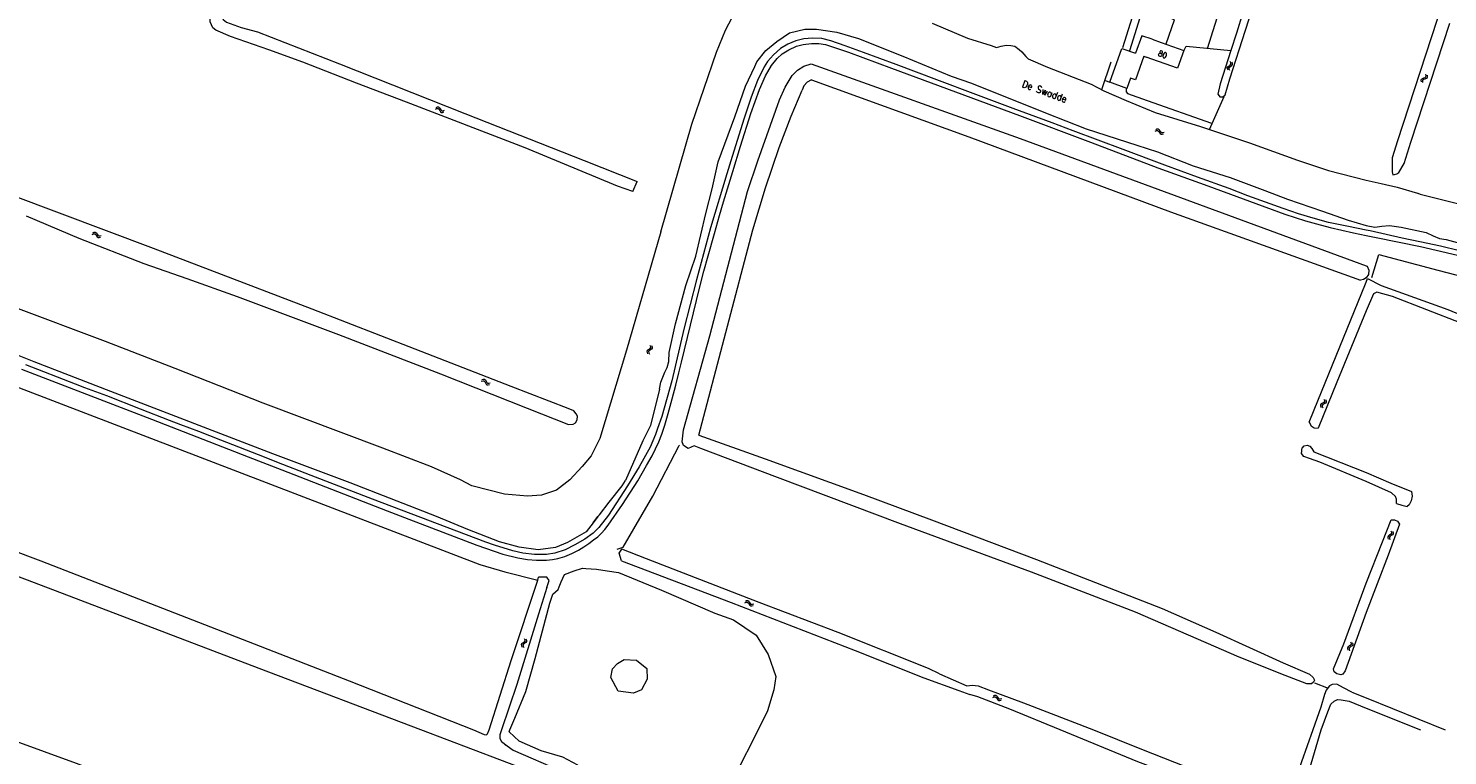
# Model space of a CAD drawing. Header units: metres. Extents: x 189705 to 199106, y 581686 to 588448.
# Tile 257 of 555: x 197618 to 198023, y 583993 to 584200. Entities that reach past the tile are written whole.
import ezdxf

# ---------------------------------------------------------------- set-up
doc = ezdxf.new("R2010")
doc.units = ezdxf.units.M
doc.layers.add('B-WA-OG-GBKN-G', color=7, linetype='Continuous', lineweight=18)
doc.styles.add('Style-STANDARD', font='STANDARD.shx')

msp = doc.modelspace()

# ---------------------------------------------------------------- linework, layer by layer
at = {"layer": 'B-WA-OG-GBKN-G'}
for p, q in [((197960.398, 584189.011), (197960.579, 584189.297)), ((197960.433, 584188.685), (197960.398, 584189.011)), ((197960.62, 584188.323), (197960.433, 584188.685)), ((197960.579, 584189.297), (197960.907, 584189.538)), ((197960.886, 584188.897), (197961.06, 584189.173)), ((197960.918, 584188.571), (197960.886, 584188.897)), ((197960.907, 584189.538), (197961.236, 584189.78)), ((197961.102, 584188.207), (197960.918, 584188.571)), ((197961.06, 584189.173), (197961.391, 584189.423)), ((197961.382, 584190.392), (197961.196, 584190.756)), ((197961.236, 584189.78), (197961.414, 584190.057)), ((197961.414, 584190.057), (197961.382, 584190.392)), ((197961.391, 584189.423), (197961.721, 584189.663)), ((197961.865, 584190.276), (197961.679, 584190.64)), ((197961.721, 584189.663), (197961.899, 584189.94)), ((197961.899, 584189.94), (197961.865, 584190.276)), ((198015.753, 584185.425), (198015.815, 584185.746)), ((198015.824, 584185.024), (198015.753, 584185.425)), ((198015.815, 584185.746), (198016.073, 584185.966)), ((198016.073, 584185.966), (198016.457, 584186.099)), ((198016.182, 584185.172), (198016.248, 584185.494)), ((198016.251, 584184.77), (198016.182, 584185.172)), ((198016.248, 584185.494), (198016.495, 584185.706)), ((198016.457, 584186.099), (198016.843, 584186.234)), ((198016.495, 584185.706), (198016.885, 584185.847)), ((198016.843, 584186.234), (198017.095, 584186.446)), ((198016.885, 584185.847), (198017.272, 584185.979)), ((198017.163, 584186.775), (198017.093, 584187.178)), ((198017.095, 584186.446), (198017.163, 584186.775)), ((198017.272, 584185.979), (198017.524, 584186.191)), ((198017.59, 584186.522), (198017.52, 584186.924)), ((198017.524, 584186.191), (198017.59, 584186.522)), ((197734.481, 584177.204), (197734.859, 584177.356)), ((197734.639, 584177.675), (197735.016, 584177.829)), ((197734.859, 584177.356), (197735.188, 584177.36)), ((197735.016, 584177.829), (197735.343, 584177.836)), ((197735.188, 584177.36), (197735.447, 584177.162)), ((197735.343, 584177.836), (197735.613, 584177.63)), ((197735.447, 584177.162), (197735.668, 584176.811)), ((197735.613, 584177.63), (197735.824, 584177.283)), ((197735.668, 584176.811), (197735.878, 584176.461)), ((197735.824, 584177.283), (197736.037, 584176.934)), ((197735.878, 584176.461), (197736.138, 584176.26)), ((197736.037, 584176.934), (197736.297, 584176.733)), ((197736.138, 584176.26), (197736.476, 584176.264)), ((197736.297, 584176.733), (197736.633, 584176.735)), ((197736.476, 584176.264), (197736.854, 584176.418)), ((197736.633, 584176.735), (197737.012, 584176.889)), ((197939.837, 584170.876), (197940.209, 584171.043)), ((197939.976, 584171.353), (197940.347, 584171.522)), ((197940.209, 584171.043), (197940.536, 584171.059)), ((197940.347, 584171.522), (197940.674, 584171.541)), ((197940.536, 584171.059), (197940.804, 584170.872)), ((197940.674, 584171.541), (197940.951, 584171.346)), ((197940.804, 584170.872), (197941.037, 584170.529)), ((197940.951, 584171.346), (197941.175, 584171.007)), ((197941.037, 584170.529), (197941.261, 584170.188)), ((197941.175, 584171.007), (197941.401, 584170.667)), ((197941.261, 584170.188), (197941.529, 584169.997)), ((197941.401, 584170.667), (197941.669, 584170.475)), ((197941.529, 584169.997), (197941.866, 584170.014)), ((197941.669, 584170.475), (197942.005, 584170.491)), ((197941.866, 584170.014), (197942.238, 584170.183)), ((197942.005, 584170.491), (197942.378, 584170.659)), ((197636.516, 584141.448), (197636.892, 584141.604)), ((197636.668, 584141.921), (197637.044, 584142.079)), ((197636.892, 584141.604), (197637.22, 584141.611)), ((197637.044, 584142.079), (197637.371, 584142.089)), ((197637.22, 584141.611), (197637.482, 584141.417)), ((197637.371, 584142.089), (197637.642, 584141.887)), ((197637.482, 584141.417), (197637.706, 584141.068)), ((197637.642, 584141.887), (197637.857, 584141.541)), ((197637.706, 584141.068), (197637.92, 584140.721)), ((197637.857, 584141.541), (197638.074, 584141.195)), ((197637.92, 584140.721), (197638.183, 584140.522)), ((197638.074, 584141.195), (197638.336, 584140.996)), ((197638.183, 584140.522), (197638.52, 584140.53)), ((197638.336, 584140.996), (197638.673, 584141.003)), ((197638.52, 584140.53), (197638.897, 584140.688)), ((197638.673, 584141.003), (197639.05, 584141.161)), ((197794.982, 584108.365), (197794.797, 584108.093)), ((197794.797, 584108.093), (197794.822, 584107.757)), ((197794.822, 584107.757), (197794.999, 584107.388)), ((197795.318, 584108.597), (197794.982, 584108.365)), ((197795.464, 584108.236), (197795.279, 584107.964)), ((197795.279, 584107.964), (197795.302, 584107.628)), ((197795.302, 584107.628), (197795.479, 584107.26)), ((197795.655, 584108.838), (197795.318, 584108.597)), ((197795.799, 584108.47), (197795.464, 584108.236)), ((197795.637, 584109.805), (197795.812, 584109.437)), ((197795.836, 584109.11), (197795.655, 584108.838)), ((197796.133, 584108.702), (197795.799, 584108.47)), ((197795.812, 584109.437), (197795.836, 584109.11)), ((197796.117, 584109.677), (197796.294, 584109.31)), ((197796.321, 584108.984), (197796.133, 584108.702)), ((197796.294, 584109.31), (197796.321, 584108.984)), ((197747.533, 584099.538), (197747.92, 584099.668)), ((197747.719, 584099.999), (197748.104, 584100.131)), ((197747.92, 584099.668), (197748.248, 584099.652)), ((197748.104, 584100.131), (197748.431, 584100.118)), ((197748.248, 584099.652), (197748.495, 584099.44)), ((197748.431, 584100.118), (197748.688, 584099.898)), ((197748.495, 584099.44), (197748.695, 584099.076)), ((197748.688, 584099.898), (197748.878, 584099.538)), ((197748.878, 584099.538), (197749.07, 584099.178)), ((197748.695, 584099.076), (197748.884, 584098.715)), ((197748.884, 584098.715), (197749.132, 584098.498)), ((197749.07, 584099.178), (197749.318, 584098.961)), ((197749.132, 584098.498), (197749.469, 584098.483)), ((197749.318, 584098.961), (197749.654, 584098.944)), ((197749.469, 584098.483), (197749.856, 584098.614)), ((197749.654, 584098.944), (197750.041, 584099.075)), ((197987.239, 584093.045), (197987.034, 584092.787)), ((197987.034, 584092.787), (197987.035, 584092.45)), ((197987.035, 584092.45), (197987.184, 584092.07)), ((197987.591, 584093.251), (197987.239, 584093.045)), ((197987.505, 584092.623), (197987.504, 584092.287)), ((197987.504, 584092.287), (197987.653, 584091.906)), ((197987.71, 584092.881), (197987.505, 584092.623)), ((197987.945, 584093.468), (197987.591, 584093.251)), ((197988.061, 584093.09), (197987.71, 584092.881)), ((197988.145, 584093.725), (197987.945, 584093.468)), ((197987.998, 584094.433), (197988.145, 584094.053)), ((197988.411, 584093.297), (197988.061, 584093.09)), ((197988.145, 584094.053), (197988.145, 584093.725)), ((197988.619, 584093.564), (197988.411, 584093.297)), ((197988.467, 584094.27), (197988.617, 584093.891)), ((197988.617, 584093.891), (197988.619, 584093.564)), ((198006.375, 584055.418), (198006.183, 584055.151)), ((198006.183, 584055.151), (198006.198, 584054.814)), ((198006.198, 584054.814), (198006.364, 584054.441)), ((198006.718, 584055.64), (198006.375, 584055.418)), ((198006.853, 584055.275), (198006.66, 584055.008)), ((198006.66, 584055.008), (198006.674, 584054.672)), ((198006.674, 584054.672), (198006.84, 584054.298)), ((198007.062, 584055.872), (198006.718, 584055.64)), ((198007.194, 584055.499), (198006.853, 584055.275)), ((198007.25, 584056.138), (198007.062, 584055.872)), ((198007.071, 584056.839), (198007.235, 584056.466)), ((198007.535, 584055.722), (198007.194, 584055.499)), ((198007.235, 584056.466), (198007.25, 584056.138)), ((198007.731, 584055.998), (198007.535, 584055.722)), ((198007.547, 584056.696), (198007.714, 584056.325)), ((198007.714, 584056.325), (198007.731, 584055.998)), ((197822.727, 584036.301), (197823.102, 584036.459)), ((197822.877, 584036.775), (197823.252, 584036.935)), ((197823.102, 584036.459), (197823.43, 584036.468)), ((197823.252, 584036.935), (197823.579, 584036.946)), ((197823.43, 584036.468), (197823.693, 584036.275)), ((197823.579, 584036.946), (197823.851, 584036.745)), ((197823.693, 584036.275), (197823.919, 584035.927)), ((197823.851, 584036.745), (197824.068, 584036.401)), ((197823.919, 584035.927), (197824.135, 584035.58)), ((197824.068, 584036.401), (197824.286, 584036.055)), ((197824.135, 584035.58), (197824.398, 584035.383)), ((197824.286, 584036.055), (197824.549, 584035.858)), ((197824.398, 584035.383), (197824.735, 584035.392)), ((197824.549, 584035.858), (197824.886, 584035.866)), ((197824.735, 584035.392), (197825.111, 584035.552)), ((197824.886, 584035.866), (197825.262, 584036.025)), ((197759.118, 584024.63), (197758.934, 584024.357)), ((197758.934, 584024.357), (197758.962, 584024.02)), ((197758.962, 584024.02), (197759.141, 584023.653)), ((197759.452, 584024.864), (197759.118, 584024.63)), ((197759.6, 584024.504), (197759.417, 584024.23)), ((197759.417, 584024.23), (197759.442, 584023.895)), ((197759.442, 584023.895), (197759.621, 584023.527)), ((197759.788, 584025.107), (197759.452, 584024.864)), ((197759.933, 584024.74), (197759.6, 584024.504)), ((197759.764, 584026.074), (197759.941, 584025.707)), ((197759.967, 584025.38), (197759.788, 584025.107)), ((197760.266, 584024.974), (197759.933, 584024.74)), ((197759.941, 584025.707), (197759.967, 584025.38)), ((197760.244, 584025.949), (197760.424, 584025.583)), ((197760.452, 584025.257), (197760.266, 584024.974)), ((197760.424, 584025.583), (197760.452, 584025.257)), ((197994.879, 584023.71), (197994.683, 584023.446)), ((197994.683, 584023.446), (197994.694, 584023.109)), ((197994.694, 584023.109), (197994.855, 584022.733)), ((197995.225, 584023.927), (197994.879, 584023.71)), ((197995.355, 584023.56), (197995.158, 584023.296)), ((197995.158, 584023.296), (197995.168, 584022.96)), ((197995.168, 584022.96), (197995.328, 584022.584)), ((197995.572, 584024.154), (197995.225, 584023.927)), ((197995.699, 584023.78), (197995.355, 584023.56)), ((197995.764, 584024.417), (197995.572, 584024.154)), ((197995.595, 584025.121), (197995.754, 584024.745)), ((197996.043, 584023.998), (197995.699, 584023.78)), ((197995.754, 584024.745), (197995.764, 584024.417)), ((197996.243, 584024.271), (197996.043, 584023.998)), ((197996.068, 584024.972), (197996.23, 584024.598)), ((197996.23, 584024.598), (197996.243, 584024.271)), ((197893.503, 584009.282), (197893.878, 584009.44)), ((197893.653, 584009.756), (197894.028, 584009.916)), ((197893.878, 584009.44), (197894.206, 584009.449)), ((197894.028, 584009.916), (197894.355, 584009.927)), ((197894.206, 584009.449), (197894.469, 584009.256)), ((197894.355, 584009.927), (197894.627, 584009.726)), ((197894.469, 584009.256), (197894.695, 584008.908)), ((197894.627, 584009.726), (197894.844, 584009.382)), ((197894.695, 584008.908), (197894.911, 584008.561)), ((197894.844, 584009.382), (197895.062, 584009.036)), ((197894.911, 584008.561), (197895.174, 584008.364)), ((197895.062, 584009.036), (197895.325, 584008.839)), ((197895.174, 584008.364), (197895.511, 584008.373)), ((197895.325, 584008.839), (197895.662, 584008.847)), ((197895.511, 584008.373), (197895.887, 584008.533)), ((197895.662, 584008.847), (197896.038, 584009.006))]:
    msp.add_line(p, q, dxfattribs=at)
at = {"layer": 'B-WA-OG-GBKN-G', "flags": 128}
for points in [[(197932.621, 584193.928), (197940.319, 584218.641), (197950.62, 584251.295), (197968.428, 584306.322), (197985.76, 584360.052), (197993.085, 584383.187), (197994.488, 584387.184), (197995.878, 584388.538), (197997.679, 584389.004), (198000, 584388.741)], [(198076.211, 584371.695), (198068.152, 584347.347), (198046.44, 584281.748), (198020.243, 584202.458), (198008.983, 584168.168), (198007.457, 584163.299), (198007.498, 584159.285), (198007.66, 584158.448), (198008.09, 584158.503), (198008.8, 584158.714), (198009.355, 584159.126), (198010.854, 584161.631), (198012.747, 584167.724), (198023.956, 584201.718)], [(197952.733, 584265.434), (197930.534, 584194.68)], [(197961.412, 584193.882), (197958.399, 584184.45), (197957.754, 584181.499), (197957.831, 584181.347), (197958.266, 584180.714), (197959.104, 584180.743), (197959.813, 584181.23), (197961.161, 584185.81), (197970.089, 584213.731), (197977.972, 584237.098), (197983.905, 584254.458), (197985.835, 584259.11)], [(197798.155, 584235.111), (197790.989, 584233.784), (197770.345, 584230.713), (197745.607, 584228.915), (197729.474, 584228.76), (197709.004, 584228.194), (197682.224, 584227.195), (197681.357, 584227.015), (197680.892, 584226.471), (197679.533, 584221.29), (197677.588, 584215.123), (197674.24, 584206.472), (197673.6, 584203.858), (197673.904, 584202.751), (197674.822, 584202.019), (197678.988, 584200.529), (197683.69, 584199.228), (197707.042, 584190.097), (197742.836, 584175.974), (197776.872, 584162.505), (197791.985, 584156.543)], [(197790.812, 584153.648), (197786.399, 584155.241), (197759.996, 584166.129), (197726.183, 584179.148), (197711.912, 584184.573), (197696.566, 584190.631), (197686.925, 584194.112), (197675.956, 584197.965), (197671.77, 584199.77), (197670.917, 584200.415), (197670.198, 584202.136), (197670.188, 584204.066), (197670.281, 584204.867), (197670.638, 584206.351), (197671.415, 584208.227), (197674.977, 584217.913)], [(197968.704, 584217.435), (197968.448, 584216.67), (197963.001, 584198.856), (197961.412, 584193.882)], [(197942.949, 584195.86), (197945.302, 584202.63), (197942.07, 584203.809), (197939.475, 584204.711), (197938.505, 584205.672), (197938.015, 584207.117), (197938.134, 584208.77), (197938.782, 584211.162), (197940.258, 584215.769)], [(197954.742, 584194.47), (197958.537, 584206.532)], [(197798.712, 584142.163), (197807.652, 584172.854), (197814.685, 584193.421), (197817.245, 584199.761), (197819.157, 584203.328)], [(197876.166, 584201.755), (197886.271, 584197.485), (197892.988, 584195.307), (197894.566, 584194.781), (197895.834, 584195.143), (197897.305, 584195.456), (197898.652, 584195.386), (197899.746, 584195.112), (197901.021, 584194.229), (197901.786, 584193.572), (197902.961, 584192.257), (197903.574, 584191.574), (197909.123, 584189.212), (197921.569, 584184.268), (197925.186, 584182.43), (197931.55, 584179.667), (197939.847, 584176.227), (197952.796, 584172.276), (197966.74, 584167.567), (197980.431, 584162.654), (197989.285, 584159.649), (198000, 584156.871)], [(197966.253, 584152.467), (197960.9, 584154.535), (197951.941, 584157.797), (197942.545, 584161.22), (197930.737, 584165.654), (197916.402, 584171.029), (197910.475, 584173.258), (197899.311, 584177.347), (197888.697, 584181.344), (197877.487, 584185.548), (197865.885, 584189.89), (197856.558, 584193.336), (197851.321, 584195.242), (197847.277, 584196.667), (197844.75, 584197.31), (197842.017, 584197.471), (197839.582, 584197.241), (197837.307, 584196.69), (197834.987, 584195.702), (197832.943, 584194.461), (197830.875, 584192.692), (197829.244, 584190.786), (197828.21, 584189.224), (197826.372, 584185.318), (197824.512, 584180.563), (197822.421, 584174.314), (197818.745, 584162.46), (197817.551, 584158.762), (197812.933, 584143.301), (197808.936, 584128.507), (197805.352, 584114.356), (197801.86, 584099.653), (197799.058, 584089.43), (197797.817, 584085.984), (197797.22, 584084.353), (197795.704, 584080.701), (197792.603, 584075.118), (197789.248, 584069.674), (197783.781, 584061.335), (197781.07, 584057.774), (197779.439, 584056.143), (197777.096, 584054.443), (197774.247, 584052.789), (197771.468, 584051.433), (197768.481, 584050.492), (197766.092, 584050.055), (197762.715, 584050.032), (197759.407, 584050.4), (197756.535, 584051.066), (197751.252, 584052.697)], [(197825.556, 584189.333), (197826.188, 584190.681), (197828.675, 584193.922), (197831.828, 584196.453), (197835.513, 584198.984), (197839.865, 584200.05), (197843.195, 584200.006), (197849.01, 584199.182)], [(197849.01, 584199.182), (197855.13, 584197.356), (197867.78, 584192.261), (197881.6, 584186.611), (197887.402, 584184.582), (197908.578, 584176.148), (197920.108, 584171.58), (197934.61, 584166.926), (197940.538, 584165.023), (197950.718, 584161.008), (197961.201, 584157.629), (197971.125, 584153.968), (197977.564, 584151.485), (197987.589, 584148.052), (197994.893, 584145.471), (198000, 584143.991)], [(197938.99, 584197.12), (197936.027, 584198.152), (197934.246, 584193.119)], [(197938.99, 584197.12), (197941.55, 584196.17), (197947.97, 584193.89), (197946.23, 584188.91), (197937.25, 584192.05)], [(197720.707, 584062.53), (197726.836, 584060.159), (197746.28, 584052.736), (197753.631, 584050.174), (197757.965, 584049.073), (197760.694, 584048.618), (197763.232, 584048.402), (197766.13, 584048.45), (197767.806, 584048.666), (197769.362, 584048.929), (197771.326, 584049.504), (197773.361, 584050.342), (197775.253, 584051.3), (197776.737, 584052.21), (197778.246, 584053.191), (197779.539, 584054.221), (197780.76, 584055.107), (197781.813, 584056.113), (197782.771, 584057.166), (197783.729, 584058.435), (197787.847, 584064.373), (197792.158, 584071.102), (197794.696, 584075.484), (197796.252, 584078.261), (197797.234, 584080.249), (197798.144, 584082.236), (197799.006, 584084.415), (197799.868, 584087.025), (197800.849, 584090.282), (197802.023, 584094.52), (197803.028, 584098.375), (197803.89, 584101.919), (197804.657, 584104.984), (197808.057, 584119.063), (197809.829, 584126.079), (197811.05, 584130.916), (197812.271, 584135.297), (197814.091, 584141.715), (197815.48, 584146.791), (197816.629, 584150.742), (197819.263, 584159.386), (197821.49, 584166.617), (197824.459, 584175.956), (197826.877, 584182.756), (197828.601, 584186.707), (197830.301, 584189.628), (197831.93, 584191.639), (197833.342, 584192.98), (197835.258, 584194.153), (197837.485, 584195.159)], [(197837.485, 584195.159), (197839.4, 584195.638), (197841.771, 584195.925), (197843.83, 584195.901), (197845.746, 584195.614), (197852.306, 584193.459), (197864.59, 584188.886), (197901.106, 584175.357), (197921.387, 584167.79), (197940.59, 584160.439), (197954.837, 584155.291), (197976.795, 584147.198), (197982.757, 584145.306), (197985.846, 584144.444), (197989.773, 584143.391), (197996.429, 584141.906), (198000, 584141.165)], [(197936.6, 584192.29), (197934.22, 584185.53), (197932.83, 584186.03), (197931.77, 584183.08), (197926.88, 584184.84), (197930.35, 584194.49), (197934.246, 584193.119)], [(197948.095, 584194.014), (197948.668, 584195.176), (197961.412, 584193.882)], [(197822.938, 584183.755), (197825.556, 584189.333)], [(197836.275, 584186.743), (197837.759, 584188.328), (197839.592, 584189.492), (197841.657, 584190.161)], [(197841.657, 584190.161), (197901.272, 584168.793), (198000, 584132.463)], [(197924.65, 584182.759), (197927.303, 584190.649)], [(197936.6, 584192.29), (197937.25, 584192.05)], [(197832.647, 584179.86), (197834.231, 584183.423), (197836.275, 584186.743)], [(197841.784, 584185.555), (197840.523, 584184.925), (197839.574, 584183.884), (197839.064, 584182.57)], [(197841.784, 584185.555), (197886.697, 584169.236), (197944.23, 584147.89), (197998.45, 584128.415)], [(197925.524, 584185.359), (197926.88, 584184.84)], [(197809.584, 584084.147), (197825.046, 584142.689), (197828.631, 584154.702), (197832.528, 584166.209), (197835.962, 584175.204), (197839.064, 584182.57)], [(197815.148, 584162.116), (197819.834, 584174.947), (197822.938, 584183.755)], [(197931.607, 584183.139), (197931.535, 584182.665), (197931.538, 584182.081), (197931.921, 584181.676), (197937.544, 584179.62), (197955.891, 584173.18)], [(197955.29, 584171.373), (197959.485, 584180.821)], [(197805.23, 584085.674), (197812.695, 584112.47), (197823.531, 584153.724), (197826.411, 584162.414), (197832.647, 584179.86)], [(197779.482, 584059.152), (197777.477, 584056.579), (197772.148, 584053.471), (197768.729, 584052.094), (197763.756, 584051.384), (197758.294, 584052.139), (197752.743, 584053.648), (197743.685, 584057.156), (197734.759, 584060.931), (197710.071, 584070.478), (197688.002, 584078.826), (197641.821, 584096.588), (197619.885, 584105.069), (197585.072, 584118.923), (197562.559, 584127.671), (197553.722, 584131.223), (197547.284, 584135.131), (197528.101, 584148.186), (197515.579, 584155.69), (197500.049, 584167.166)], [(197798.367, 584097.249), (197798.777, 584099.243), (197799.93, 584102.146), (197800.585, 584103.47), (197801.033, 584105.2), (197801.147, 584107.768), (197802.986, 584115.934), (197805.902, 584126.85), (197808.731, 584135.25), (197811.565, 584147.359), (197813.409, 584154.408), (197815.148, 584162.116)], [(197790.812, 584153.648), (197791.985, 584156.543)], [(198000, 584156.871), (198004.332, 584155.976), (198008.889, 584154.954), (198014.734, 584153.172)], [(198015.485, 584152.958), (198030.312, 584149.199), (198039.195, 584147.56), (198042.272, 584147.184), (198045.421, 584147.343), (198047.827, 584148.004), (198049.468, 584148.985), (198051.356, 584150.757), (198054.334, 584155.158), (198055.118, 584156.69)], [(197773.716, 584087.277), (197774.425, 584087.636), (197774.928, 584088.503), (197774.999, 584089.57), (197774.641, 584090.255), (197773.975, 584091.065), (197772.296, 584091.768), (197756.034, 584097.991), (197728.65, 584108.68), (197699.304, 584120.097), (197653.978, 584137.433), (197613.769, 584152.506)], [(198000, 584142.647), (197994.969, 584143.646), (197989.249, 584144.863), (197984.93, 584146.081), (197980.749, 584147.321), (197976.338, 584148.838), (197966.253, 584152.467)], [(198000, 584143.991), (198002.528, 584143.48), (198004.481, 584143.755), (198006.664, 584143.98), (198010.073, 584143.48), (198017.151, 584141.977), (198019.142, 584141.006), (198021.004, 584140.236), (198022.887, 584139.951), (198029.841, 584138.115), (198037.305, 584136.056), (198041.147, 584135.485), (198045.06, 584135.372), (198049.193, 584136.125), (198051.881, 584136.609), (198053.954, 584137.545), (198056.14, 584139.982), (198065.008, 584152.242)], [(198014.734, 584153.172), (198014.775, 584153.159), (198015.485, 584152.958)], [(197617.608, 584146.731), (197632.651, 584140.402), (197651.205, 584133.125), (197663.495, 584128.84), (197677.873, 584123.728), (197706.733, 584112.816), (197735.847, 584101.677), (197760.637, 584091.813)], [(197798.712, 584142.163), (197788.952, 584108.368), (197781.356, 584083.173), (197778.841, 584078.205), (197776.266, 584075.143), (197772.831, 584071.391), (197768.96, 584068.399), (197764.75, 584066.955), (197760.663, 584066.707), (197754.132, 584067.284), (197744.798, 584069.652), (197741.563, 584071.364), (197733.34, 584075.059), (197719.393, 584080.428), (197685.316, 584093.245), (197660.171, 584103.157), (197640.268, 584110.861), (197613.979, 584120.793)], [(198026.717, 584136.754), (198021.25, 584138.04), (198015.391, 584139.327), (198010.315, 584140.361), (198001.217, 584142.405), (198000, 584142.647)], [(198000, 584141.165), (198002.894, 584140.565), (198015.537, 584137.955), (198030.574, 584134.483)], [(198000, 584132.463), (198000.3, 584132.353)], [(198000.3, 584132.353), (198000.804, 584131.235), (198000.695, 584130.013), (198000, 584129.002)], [(198001.662, 584129.146), (198003.702, 584135.652), (198020.454, 584131.199), (198028.202, 584129.246), (198032.029, 584128.385), (198035.939, 584127.576), (198039.891, 584126.815), (198043.881, 584126.685), (198047.53, 584126.932), (198051.11, 584127.872), (198054.094, 584129.039), (198056.882, 584130.663), (198058.822, 584132.649), (198060.5, 584134.121), (198101.954, 584116.149), (198117.023, 584109.411), (198147.611, 584096.12), (198156.559, 584090.052)], [(197983.818, 584087.804), (197985.184, 584091.322), (197999.845, 584127.355), (198000, 584127.752)], [(198000, 584129.002), (197999.277, 584128.572), (197998.45, 584128.415)], [(198000, 584127.752), (198000.426, 584128.844)], [(198000.426, 584128.844), (198004.342, 584126.893), (198023.322, 584119.965), (198054.98, 584106.881), (198070.054, 584101.242), (198086.712, 584094.203), (198097.953, 584089.965), (198105.435, 584087.495), (198108.309, 584086.611), (198112.326, 584085.21), (198118.407, 584082.741), (198145.606, 584071.537), (198165.176, 584063.687), (198186.699, 584055.358), (198197.498, 584051.304), (198208.407, 584046.808), (198216.294, 584043.786), (198217.559, 584044.746)], [(197415.563, 584125.657), (197452.781, 584111.509), (197495.61, 584095.686), (197551.7, 584074.592), (197621.788, 584048.231), (197671.925, 584028.786), (197709.847, 584013.98), (197745.263, 584000)], [(198202.494, 584000), (198209.438, 584021.567), (198215.33, 584039.21), (198215.312, 584040.963), (198215, 584041.671), (198214.385, 584042.224), (198209.87, 584044.033), (198180.128, 584055.931), (198111.621, 584082.733), (198062.698, 584102.237), (198027.195, 584116.058), (198007.531, 584123.686), (198003.046, 584124.988), (198002.138, 584124.444), (198000, 584119.595)], [(197730.248, 584000), (197684.098, 584017.487), (197619.99, 584041.997), (197576.802, 584058.377), (197511.907, 584082.756), (197453.171, 584104.701), (197412.829, 584119.566)], [(197558.43, 584119.698), (197565.367, 584116.972), (197747.113, 584047.204), (197754.201, 584045.097), (197763.616, 584042.761)], [(198000, 584119.595), (197991.622, 584099.231), (197986.328, 584086.143)], [(197751.252, 584052.697), (197748.794, 584053.547), (197716.448, 584065.906), (197699.012, 584072.637), (197689.203, 584076.428), (197685.688, 584077.852), (197673.191, 584082.745), (197666.896, 584085.203), (197661.796, 584087.11), (197658.58, 584088.305), (197650.241, 584091.521), (197640.638, 584095.311), (197634.367, 584097.677), (197631.679, 584098.711), (197617.505, 584104.179)], [(197616.284, 584102.972), (197653.398, 584088.701), (197680.959, 584077.974), (197690.632, 584074.239), (197720.707, 584062.53)], [(197798.367, 584097.249), (197795.816, 584086.907), (197793.595, 584082.556), (197788.704, 584071.184)], [(197760.637, 584091.813), (197772.37, 584087.169), (197773.716, 584087.277)], [(197983.818, 584087.804), (197984.314, 584086.823), (197985.231, 584086.216), (197986.328, 584086.143)], [(197810.184, 584080.302), (197808.293, 584081.046), (197806.517, 584080.335), (197805.274, 584081.135), (197804.874, 584082.245), (197805.23, 584085.674)], [(197809.581, 584084.136), (197809.584, 584084.147)], [(197809.584, 584084.147), (197828.506, 584077.409), (197856.549, 584067.205), (197875.966, 584059.932), (197905.971, 584048.62), (197941.78, 584034.617), (197957.106, 584027.882), (197976.353, 584019.185), (197983.913, 584015.945), (197984.959, 584014.959), (197985.268, 584014.198)], [(197787.987, 584052.191), (197796.47, 584066.734), (197803.996, 584081.14)], [(197803.996, 584081.14), (197804.081, 584081.302)], [(197985.268, 584014.198), (197985.017, 584013.638), (197984.436, 584013.126), (197983.14, 584013.12), (197976.955, 584015.504), (197963.797, 584020.775), (197954.403, 584024.82), (197934.216, 584033.639), (197904.49, 584045.055), (197867.132, 584058.846), (197832.089, 584072.065), (197810.184, 584080.302)], [(198000, 584070.886), (197986.809, 584076.388), (197983.857, 584077.491), (197982.279, 584078.017), (197981.589, 584078.853), (197981.678, 584079.568)], [(197981.678, 584079.568), (197981.668, 584080.002), (197981.784, 584080.42)], [(197981.784, 584080.42), (197982.354, 584081.074), (197983.192, 584081.297), (197984.011, 584081.011), (197984.529, 584080.315)], [(197984.529, 584080.315), (197985.118, 584079.327), (198000, 584073.424)], [(197780.82, 584060.867), (197781.238, 584061.42), (197783.988, 584064.991), (197787.75, 584069.686), (197788.704, 584071.184)], [(198000, 584073.424), (198007.108, 584070.448), (198012.95, 584068.017)], [(198008.691, 584064.644), (198008.704, 584065.814), (198008.442, 584066.624), (198007.314, 584067.655), (198000, 584070.886)], [(198012.95, 584068.017), (198013.12, 584066.713), (198012.916, 584065.413), (198012.354, 584064.224)], [(198008.691, 584064.644), (198010.187, 584064.1), (198011.748, 584063.786)], [(198012.354, 584064.224), (198011.748, 584063.786)], [(197779.482, 584059.152), (197779.673, 584059.353), (197780.82, 584060.867)], [(197780.82, 584060.867), (197779.482, 584059.152)], [(198000, 584041.866), (198004.687, 584053.729), (198007.143, 584059.986)], [(198009.599, 584058.756), (198006.327, 584049.832), (198000, 584033.532)], [(198007.143, 584059.986), (198008.125, 584059.976), (198009.003, 584059.536), (198009.599, 584058.756)], [(197786.319, 584051.607), (197787.986, 584052.186)], [(197787.529, 584048.305), (197786.832, 584050.479), (197787.614, 584051.59)], [(197878.245, 584016.032), (197875.113, 584017.567), (197849.33, 584027.781), (197826.807, 584036.386), (197794.714, 584048.832), (197787.614, 584051.59)], [(197787.529, 584048.305), (197818.807, 584036.321), (197854.233, 584022.698), (197873.856, 584014.892)], [(197749.812, 584000), (197756.047, 584019.8), (197763.616, 584042.761)], [(197763.616, 584042.761), (197763.892, 584043.597)], [(197763.616, 584042.761), (197763.731, 584042.732)], [(197766.245, 584040.614), (197766.902, 584042.622), (197766.245, 584043.552), (197763.892, 584043.597)], [(197769.757, 584040.834), (197770.307, 584042.309), (197771.297, 584044.353)], [(197771.297, 584044.353), (197774.037, 584045.425), (197776.406, 584046.127), (197777.389, 584046.073)], [(197777.389, 584046.073), (197780.399, 584045.908), (197783.458, 584045.44)], [(197783.458, 584045.44), (197786.718, 584044.942), (197798.961, 584039.896), (197814.188, 584033.314), (197819.453, 584031.383), (197825.948, 584027.083), (197829.414, 584021.51), (197831.564, 584015.235), (197830.994, 584011.417), (197829.239, 584005.45), (197826.488, 584000)], [(197766.245, 584040.614), (197763.854, 584033.026), (197757.682, 584012.998), (197753.293, 584000)], [(197755.662, 584000), (197757.055, 584003.387), (197760.214, 584010.935), (197762.935, 584020.413), (197767.06, 584036.21), (197767.981, 584038.711), (197769.473, 584040.072), (197769.757, 584040.834)], [(198000, 584033.532), (197994.018, 584016.859), (197993.337, 584015.94), (197992.856, 584015.735), (197991.66, 584016.009), (197990.921, 584016.538), (197990.688, 584017.477), (197993.623, 584024.557), (198000, 584041.866)], [(197788.311, 584020.102), (197791.829, 584019.895), (197794.726, 584017.515), (197794.83, 584014.514), (197793.278, 584011.41), (197791.001, 584010.479), (197786.552, 584011.1), (197784.483, 584014.928), (197785, 584017.411), (197786.345, 584018.963), (197788.311, 584020.102)], [(197873.856, 584014.892), (197883.824, 584011.235)], [(197878.245, 584016.032), (197886.035, 584012.563)], [(197883.824, 584011.235), (197886.911, 584010.103)], [(197886.035, 584012.563), (197887.634, 584012.724), (197889.286, 584012.58), (197892.29, 584011.451), (197902.24, 584007.714), (197922.226, 584000)], [(197995.979, 584010.744), (197993.585, 584012.028), (197991.624, 584013.086), (197990.38, 584012.928), (197989.544, 584012.567), (197988.61, 584011.343), (197988.185, 584010.071), (197987.06, 584006.507), (197984.778, 584000)], [(197985.278, 584013.481), (197989.207, 584011.89)], [(197995.979, 584010.744), (198000, 584009.122)], [(197912.723, 584000), (197898.337, 584005.89), (197889.201, 584009.454), (197886.911, 584010.103)], [(197987.217, 584000), (197989.073, 584005.196), (197989.951, 584007.36), (197990.938, 584008.178), (197991.849, 584008.64), (197992.917, 584008.62), (197995.154, 584008.174)], [(197995.154, 584008.174), (198000, 584006.227)], [(198000, 584009.122), (198022.611, 584000)], [(198000, 584006.227), (198015.504, 584000)], [(197787.24, 583930.37), (197777.218, 583934.419), (197753.978, 583943.725), (197710.494, 583960.85), (197664.314, 583978.087), (197632.015, 583990.397), (197605.525, 584000)], [(197801.065, 583973.678), (197760.29, 583988.585), (197730.248, 584000)], [(197745.263, 584000), (197748.359, 583998.686), (197749.02, 583998.634), (197749.275, 583998.861), (197749.812, 584000)], [(197753.293, 584000), (197752.78, 583998.569), (197752.852, 583997.502)], [(197775.325, 583987.468), (197775.792, 583988.029), (197775.09, 583989.916), (197770.833, 583992.198), (197764.602, 583994.041), (197758.371, 583996.761), (197755.431, 583999.438), (197755.662, 584000)], [(197826.488, 584000), (197819.98, 583987.107), (197815.065, 583974.953), (197813.55, 583972.615)], [(197922.226, 584000), (197935.901, 583994.499), (197954.803, 583987.115), (197968.122, 583981.605), (197970.506, 583980.453), (197970.886, 583980.147), (197970.782, 583979.588), (197970.424, 583978.854), (197969.787, 583978.525), (197968.872, 583978.351), (197965.04, 583979.558), (197934.846, 583990.844), (197912.723, 584000)], [(197984.778, 584000), (197981.596, 583990.903), (197978.77, 583982.429), (197978.791, 583980.905), (197979.016, 583980.269), (197980.006, 583979.987), (197980.973, 583980.212), (197981.484, 583980.972), (197983.386, 583987.062), (197987.217, 584000)], [(197752.852, 583997.502), (197753.281, 583996.662)], [(197753.281, 583996.662), (197754.907, 583995.454)], [(197753.281, 583996.662), (197754.293, 583995.694), (197754.907, 583995.454)], [(197754.907, 583995.454), (197756.572, 583994.216), (197770.175, 583988.336), (197773.598, 583986.756), (197774.914, 583986.976), (197775.325, 583987.468)]]:
    msp.add_lwpolyline(points, dxfattribs=at)

# ---------------------------------------------------------------- texts
at = {"layer": 'B-WA-OG-GBKN-G', "style": 'Style-STANDARD'}
for s, height, rotation, p in [('80', 1.6, 340.00711, (197940.54, 584192.461)), ('De Swadde', 2, 339.93365, (197901.628, 584183.606))]:
    msp.add_text(s, height=height, rotation=rotation, dxfattribs=at).set_placement(p)

doc.saveas('drawing.dxf')
